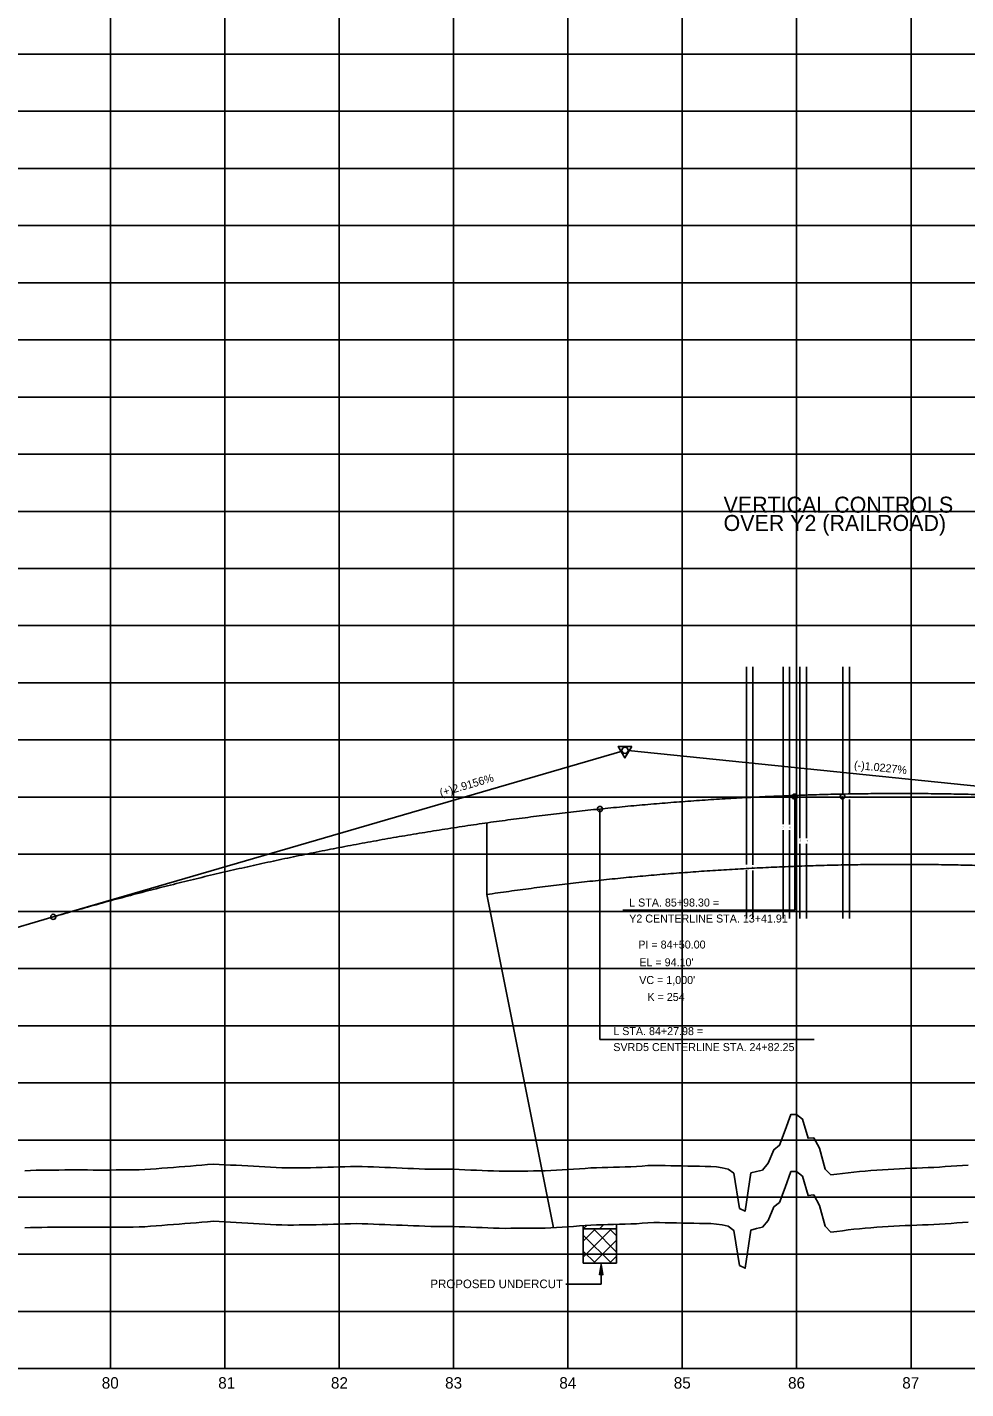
# Model space of a CAD drawing. Extents: x 2345490 to 2436403, y 465165 to 573888.
# Drawn here: x 2388249 to 2389069, y 564259 to 565450 of the extents above; entities that cross this region are included whole.
import ezdxf

# ---------------------------------------------------------------- set-up
doc = ezdxf.new("R2010")
doc.units = 0
for name, color, linetype in [('Old_Level_1', 7, 'Continuous'), ('Old_Level_2', 7, 'Continuous'), ('Old_Level_3', 7, 'Continuous'), ('Old_Level_5', 7, 'Continuous'), ('Old_Level_57', 7, 'Continuous'), ('Old_Level_6', 7, 'Continuous'), ('Old_Level_62', 7, 'Continuous'), ('Old_Level_63', 7, 'Continuous')]:
    doc.layers.add(name, color=color, linetype=linetype)

msp = doc.modelspace()

# ---------------------------------------------------------------- linework, layer by layer
at = {"layer": 'Old_Level_1'}
for points in [[(2388871.5425, 564366.6905), (2388876.5425, 564364.3975), (2388881.5425, 564397.7635), (2388886.5425, 564398.98475), (2388891.5425, 564400.212), (2388896.5425, 564406.1335), (2388901.5425, 564417.969), (2388906.5425, 564421.8885), (2388911.5425, 564435.07425), (2388916.5425, 564448.85475), (2388921.5425, 564448.873), (2388926.5425, 564444.81075), (2388931.5425, 564428.12575), (2388936.5425, 564428.50825), (2388941.5425, 564419.31475), (2388946.5425, 564401.11975), (2388951.5425, 564395.94275), (2388956.5425, 564396.5375), (2388961.5425, 564397.184), (2388966.5425, 564397.83), (2388971.5425, 564398.476), (2388976.5425, 564398.92925), (2388981.5425, 564399.33825), (2388986.5425, 564399.74675), (2388991.5425, 564400.155), (2388996.5425, 564400.5625), (2389001.5425, 564400.83925), (2389006.5425, 564401.0945), (2389011.5425, 564401.34925), (2389016.5425, 564401.604), (2389021.5425, 564401.80725), (2389026.5425, 564402.00325), (2389031.5425, 564402.199), (2389036.5425, 564402.3945), (2389041.5425, 564402.5895), (2389046.5425, 564402.8875), (2389051.5425, 564403.23275), (2389056.5425, 564403.578), (2389061.5425, 564403.92325), (2389066.5425, 564404.281), (2389071.5425, 564404.654)], [(2388371.5425, 564402.1875), (2388376.5425, 564402.58), (2388381.5425, 564402.972), (2388386.5425, 564403.36375), (2388391.5425, 564403.7795), (2388396.5425, 564404.19625), (2388401.5425, 564404.6125), (2388406.5425, 564405.0285), (2388411.5425, 564405.3895), (2388416.5425, 564405.148), (2388421.5425, 564404.9025), (2388426.5425, 564404.65375), (2388431.5425, 564404.405), (2388436.5425, 564404.12675), (2388441.5425, 564403.82625), (2388446.5425, 564403.52575), (2388451.5425, 564403.22525), (2388456.5425, 564402.9245), (2388461.5425, 564402.649), (2388466.5425, 564402.41175), (2388471.5425, 564402.17475), (2388476.5425, 564402.11725), (2388481.5425, 564402.16675), (2388486.5425, 564402.216), (2388491.5425, 564402.265), (2388496.5425, 564402.31375), (2388501.5425, 564402.39175), (2388506.5425, 564402.543), (2388511.5425, 564402.694), (2388516.5425, 564402.84475), (2388521.5425, 564402.9955), (2388526.5425, 564403.146), (2388531.5425, 564403.29625), (2388536.5425, 564403.43175), (2388541.5425, 564403.27925), (2388546.5425, 564403.127), (2388551.5425, 564402.95075), (2388556.5425, 564402.74725), (2388561.5425, 564402.54425), (2388566.5425, 564402.3415), (2388571.5425, 564402.13875), (2388576.5425, 564401.9365), (2388581.5425, 564401.7345), (2388586.5425, 564401.5325), (2388591.5425, 564401.331), (2388596.5425, 564401.1295), (2388601.5425, 564400.991), (2388606.5425, 564400.97925), (2388611.5425, 564400.96775), (2388616.5425, 564400.95625), (2388621.5425, 564400.92075), (2388626.5425, 564400.7095), (2388631.5425, 564400.4985), (2388636.5425, 564400.28725), (2388641.5425, 564400.076), (2388646.5425, 564399.865), (2388651.5425, 564399.654), (2388656.5425, 564399.451), (2388661.5425, 564399.30575), (2388666.5425, 564399.2245), (2388671.5425, 564399.266), (2388676.5425, 564399.3075), (2388681.5425, 564399.349), (2388686.5425, 564399.3905), (2388691.5425, 564399.432), (2388696.5425, 564399.47325), (2388701.5425, 564399.54725), (2388706.5425, 564399.8375), (2388711.5425, 564400.128), (2388716.5425, 564400.4185), (2388721.5425, 564400.709), (2388726.5425, 564400.9995), (2388731.5425, 564401.3445), (2388736.5425, 564401.741), (2388741.5425, 564402.1015), (2388746.5425, 564402.26625), (2388751.5425, 564402.43075), (2388756.5425, 564402.595), (2388761.5425, 564402.7375), (2388766.5425, 564402.85975), (2388771.5425, 564402.982), (2388776.5425, 564403.10375), (2388781.5425, 564403.28725), (2388786.5425, 564403.71225), (2388791.5425, 564404.13725), (2388796.5425, 564404.37325), (2388801.5425, 564404.2715), (2388806.5425, 564404.17), (2388811.5425, 564404.06875), (2388816.5425, 564403.968), (2388821.5425, 564403.86775), (2388826.5425, 564403.76775), (2388831.5425, 564403.668), (2388836.5425, 564403.5685), (2388841.5425, 564403.4695), (2388846.5425, 564403.371), (2388851.5425, 564402.93425), (2388856.5425, 564402.188), (2388861.5425, 564401.012), (2388866.5425, 564397.47875), (2388871.5425, 564366.6905)], [(2388246.5425, 564399.62425), (2388251.5425, 564399.8625), (2388256.5425, 564400.03125), (2388261.5425, 564400.091), (2388266.5425, 564400.1505), (2388271.5425, 564400.20975), (2388276.5425, 564400.26875), (2388281.5425, 564400.3275), (2388286.5425, 564400.386), (2388291.5425, 564400.38175), (2388296.5425, 564400.345), (2388301.5425, 564400.308), (2388306.5425, 564400.271), (2388311.5425, 564400.23375), (2388316.5425, 564400.258), (2388321.5425, 564400.28675), (2388326.5425, 564400.31525), (2388331.5425, 564400.344), (2388336.5425, 564400.37275), (2388341.5425, 564400.4015), (2388346.5425, 564400.43025), (2388351.5425, 564400.616), (2388356.5425, 564401.00925), (2388361.5425, 564401.40225), (2388366.5425, 564401.795), (2388371.5425, 564402.1875)]]:
    msp.add_lwpolyline(points, dxfattribs=at)
at = {"layer": 'Old_Level_2'}
for p, q in [((2388271.5425, 564671.756), (2388768.9025, 564816.76425)), ((2389271.5425, 564766.4005), (2388774.27825, 564817.254)), ((2387821.5425, 564540.556), (2388271.5425, 564671.756))]:
    msp.add_line(p, q, dxfattribs=at)
msp.add_lwpolyline([(2388777.314, 564820.95625), (2388765.5715, 564820.94175), (2388771.455, 564810.8235)], close=True, dxfattribs=at)
for centre, radius in [((2388771.5425, 564817.534), 2.75), ((2388919.8425, 564776.96975), 2.25), ((2388749.5225, 564766.12525), 2.25), ((2388271.5425, 564671.756), 2.25)]:
    msp.add_circle(centre, radius, dxfattribs=at)
msp.add_spline([(2388271.5425, 564671.756), (2388291.5425, 564677.5085), (2388311.5425, 564683.10325), (2388331.5425, 564688.5405), (2388351.5425, 564693.82025), (2388371.5425, 564698.9425), (2388391.5425, 564703.90725), (2388411.5425, 564708.7145), (2388431.5425, 564713.364), (2388451.5425, 564717.85625), (2388471.5425, 564722.19075), (2388491.5425, 564726.36775), (2388511.5425, 564730.38725), (2388531.5425, 564734.24925), (2388551.5425, 564737.95375), (2388571.5425, 564741.50075), (2388591.5425, 564744.89025), (2388611.5425, 564748.122), (2388631.5425, 564751.1965), (2388651.5425, 564754.11325), (2388671.5425, 564756.8725), (2388691.5425, 564759.47425), (2388711.5425, 564761.9185), (2388731.5425, 564764.20525), (2388751.5425, 564766.3345), (2388771.5425, 564768.306), (2388791.5425, 564770.12025), (2388811.5425, 564771.77675), (2388831.5425, 564773.276), (2388851.5425, 564774.6175), (2388871.5425, 564775.8015), (2388891.5425, 564776.828), (2388911.5425, 564777.69675), (2388931.5425, 564778.40825), (2388951.5425, 564778.96225), (2388971.5425, 564779.3585), (2388991.5425, 564779.5975), (2389011.5425, 564779.67875), (2389031.5425, 564779.6025), (2389051.5425, 564779.36875), (2389071.5425, 564778.9775), (2389091.5425, 564778.4285), (2389111.5425, 564777.72225), (2389131.5425, 564776.8585), (2389151.5425, 564775.837), (2389171.5425, 564774.658), (2389191.5425, 564773.32175), (2389211.5425, 564771.82775), (2389231.5425, 564770.17625), (2389251.5425, 564768.367), (2389271.5425, 564766.4005)], degree=3, dxfattribs=at)
at = {"layer": 'Old_Level_3'}
for p, q in [((2388919.8425, 564677.51625), (2388919.8425, 564776.96975)), ((2388769.67, 564677.51625), (2388919.8425, 564677.51625)), ((2388749.5225, 564564.44925), (2388936.73925, 564564.44925))]:
    msp.add_line(p, q, dxfattribs=at)
at = {"layer": 'Old_Level_5'}
for p, q in [((2388734.9625, 564398.707), (2388734.9625, 564401.62708)), ((2388734.9625, 564398.707), (2388764.1125, 564398.707)), ((2388734.9625, 564398.707), (2388734.9625, 564368.689)), ((2388734.9625, 564373.90557), (2388759.76393, 564398.707)), ((2388734.9625, 564388.0477), (2388745.6218, 564398.707)), ((2388734.9625, 564393.4238), (2388759.6973, 564368.689)), ((2388743.82144, 564398.707), (2388764.1125, 564378.41594)), ((2388757.96357, 564398.707), (2388764.1125, 564392.55807)), ((2388764.1125, 564398.707), (2388764.1125, 564402.81075)), ((2388764.1125, 564368.689), (2388764.1125, 564398.707)), ((2388743.88807, 564368.689), (2388764.1125, 564388.91343)), ((2388734.9625, 564379.28167), (2388745.55517, 564368.689)), ((2388758.0302, 564368.689), (2388764.1125, 564374.7713)), ((2388734.9625, 564368.689), (2388764.1125, 564368.689)), ((2388750.57046, 564350.48853), (2388750.57046, 564367.64567)), ((2388719.68762, 564350.48853), (2388750.57046, 564350.48853))]:
    msp.add_line(p, q, dxfattribs=at)
msp.add_lwpolyline([(2388749.02046, 564358.64567), (2388750.57046, 564367.64567), (2388752.17046, 564358.59567), (2388750.57046, 564359.74567)], close=True, dxfattribs=at)
at = {"layer": 'Old_Level_57'}
for p, q in [((2388321.5425, 564276.534), (2388321.5425, 566615.2835)), ((2388421.5425, 564276.534), (2388421.5425, 566615.2835)), ((2388521.54225, 564276.534), (2388521.54225, 566615.2835)), ((2388621.54225, 564276.534), (2388621.54225, 566615.2835)), ((2388721.54225, 564276.534), (2388721.54225, 566615.2835)), ((2388821.54225, 564276.534), (2388821.54225, 566615.2835)), ((2388921.5425, 564276.534), (2388921.5425, 566615.2835)), ((2389021.54225, 564276.534), (2389021.54225, 566615.2835)), ((2381271.5425, 565426.534), (2410861.12275, 565426.534)), ((2381271.5425, 565376.534), (2410861.12275, 565376.534)), ((2381271.5425, 565326.534), (2410861.12275, 565326.534)), ((2381271.5425, 565276.534), (2410861.12275, 565276.534)), ((2381271.5425, 565226.534), (2410861.12275, 565226.534)), ((2381271.5425, 565176.534), (2410861.12275, 565176.534)), ((2381271.5425, 565126.534), (2410861.12275, 565126.534)), ((2381271.5425, 565076.534), (2410861.12275, 565076.534)), ((2381271.5425, 565026.534), (2410861.12275, 565026.534)), ((2381271.5425, 564976.534), (2410861.12275, 564976.534)), ((2381271.5425, 564926.534), (2410861.12275, 564926.534)), ((2381271.5425, 564876.534), (2410861.12275, 564876.534)), ((2381271.5425, 564826.534), (2410861.12275, 564826.534)), ((2381271.54275, 564776.534), (2410861.123, 564776.534)), ((2381271.5425, 564726.534), (2410861.12275, 564726.534)), ((2381271.54275, 564676.534), (2410861.123, 564676.534)), ((2381271.5425, 564626.534), (2410861.12275, 564626.534)), ((2381271.54275, 564576.534), (2410861.123, 564576.534)), ((2381271.5425, 564526.534), (2410861.12275, 564526.534)), ((2381271.54275, 564476.534), (2410861.123, 564476.534)), ((2381271.5425, 564426.534), (2410861.12275, 564426.534)), ((2381271.54275, 564376.534), (2410861.123, 564376.534)), ((2381271.5425, 564326.534), (2410861.12275, 564326.534)), ((2381271.54275, 564276.534), (2410861.123, 564276.534))]:
    msp.add_line(p, q, dxfattribs=at)
at = {"layer": 'Old_Level_6'}
for p, q in [((2388749.5225, 564564.44925), (2388749.5225, 564766.12525)), ((2388650.6125, 564691.341), (2388650.6125, 564753.98025)), ((2388650.6125, 564691.34), (2388708.9305, 564399.75025))]:
    msp.add_line(p, q, dxfattribs=at)
msp.add_spline([(2388650.61225, 564691.341), (2388660.253, 564692.72775), (2388679.77825, 564695.4215), (2388699.30225, 564697.96125), (2388718.82475, 564700.34725), (2388738.346, 564702.57925), (2388757.8655, 564704.65725), (2388777.38425, 564706.58125), (2388796.902, 564708.35175), (2388816.41875, 564709.96825), (2388835.9345, 564711.43125), (2388855.44925, 564712.74025), (2388874.9635, 564713.8955), (2388894.47675, 564714.897), (2388913.99, 564715.7445), (2388933.503, 564716.43875), (2388953.015, 564716.97925), (2388972.527, 564717.36575), (2388992.03875, 564717.599), (2389011.55025, 564717.67825), (2389031.062, 564717.604), (2389050.574, 564717.37575), (2389070.0855, 564716.99425), (2389089.59775, 564716.4585), (2389109.111, 564715.7695), (2389128.62375, 564714.92675), (2389148.137, 564713.93025), (2389167.6515, 564712.77975), (2389200.64624, 564710.53951)], degree=3, dxfattribs=at)
at = {"layer": 'Old_Level_63'}
for p, q in [((2388877.5625, 564717.634), (2388877.5625, 564890.41075)), ((2388883.1225, 564717.334), (2388883.1225, 564890.41075)), ((2388909.6325, 564752.734), (2388909.6325, 564890.41075)), ((2388915.3125, 564752.534), (2388915.3125, 564890.41075)), ((2388924.4125, 564740.734), (2388924.4125, 564890.41075)), ((2388930.1525, 564740.734), (2388930.1525, 564890.41075)), ((2388961.9025, 564779.534), (2388961.9025, 564890.41075)), ((2388967.7725, 564779.434), (2388967.7725, 564890.41075)), ((2388961.9025, 564774.534), (2388961.9025, 564670.33575)), ((2388967.7725, 564774.434), (2388967.7725, 564670.33575)), ((2388909.6325, 564747.734), (2388909.6325, 564670.33575)), ((2388915.3125, 564747.534), (2388915.3125, 564670.33575)), ((2388924.4125, 564735.734), (2388924.4125, 564670.33575)), ((2388930.1525, 564735.734), (2388930.1525, 564670.33575)), ((2388877.5625, 564712.634), (2388877.5625, 564670.33575)), ((2388883.1225, 564712.334), (2388883.1225, 564670.33575)), ((2388734.9625, 564398.707), (2388738.10948, 564401.85398)), ((2388734.9625, 564398.707), (2388734.9625, 564398.707)), ((2388749.10464, 564398.707), (2388752.87206, 564402.47443)), ((2388763.24677, 564398.707), (2388764.1125, 564399.57273)), ((2381321.5425, 564276.534), (2406689.937, 564276.534))]:
    msp.add_line(p, q, dxfattribs=at)
for points in [[(2388871.5425, 564416.69025), (2388876.5425, 564414.39725), (2388881.5425, 564447.76325), (2388886.5425, 564448.9845), (2388891.5425, 564450.21175), (2388896.5425, 564456.13325), (2388901.5425, 564467.96875), (2388906.5425, 564471.88825), (2388911.5425, 564485.074), (2388916.5425, 564498.8545), (2388921.5425, 564498.87275), (2388926.5425, 564494.8105), (2388931.5425, 564478.1255), (2388936.5425, 564478.508), (2388941.5425, 564469.3145), (2388946.5425, 564451.1195), (2388951.5425, 564445.9425), (2388956.5425, 564446.53725), (2388961.5425, 564447.18375), (2388966.5425, 564447.82975), (2388971.5425, 564448.47575), (2388976.5425, 564448.929), (2388981.5425, 564449.338), (2388986.5425, 564449.7465), (2388991.5425, 564450.15475), (2388996.5425, 564450.56225), (2389001.5425, 564450.839), (2389006.5425, 564451.09425), (2389011.5425, 564451.349), (2389016.5425, 564451.60375), (2389021.5425, 564451.807), (2389026.5425, 564452.003), (2389031.5425, 564452.19875), (2389036.5425, 564452.39425), (2389041.5425, 564452.58925), (2389046.5425, 564452.88725), (2389051.5425, 564453.2325), (2389056.5425, 564453.57775), (2389061.5425, 564453.923), (2389066.5425, 564454.28075), (2389071.5425, 564454.65375)], [(2388371.5425, 564452.18725), (2388376.5425, 564452.57975), (2388381.5425, 564452.97175), (2388386.5425, 564453.3635), (2388391.5425, 564453.77925), (2388396.5425, 564454.196), (2388401.5425, 564454.61225), (2388406.5425, 564455.02825), (2388411.5425, 564455.38925), (2388416.5425, 564455.14775), (2388421.5425, 564454.90225), (2388426.5425, 564454.6535), (2388431.5425, 564454.40475), (2388436.5425, 564454.1265), (2388441.5425, 564453.826), (2388446.5425, 564453.5255), (2388451.5425, 564453.225), (2388456.5425, 564452.92425), (2388461.5425, 564452.64875), (2388466.5425, 564452.4115), (2388471.5425, 564452.1745), (2388476.5425, 564452.117), (2388481.5425, 564452.1665), (2388486.5425, 564452.21575), (2388491.5425, 564452.26475), (2388496.5425, 564452.3135), (2388501.5425, 564452.3915), (2388506.5425, 564452.54275), (2388511.5425, 564452.69375), (2388516.5425, 564452.8445), (2388521.5425, 564452.99525), (2388526.5425, 564453.14575), (2388531.5425, 564453.296), (2388536.5425, 564453.4315), (2388541.5425, 564453.279), (2388546.5425, 564453.12675), (2388551.5425, 564452.9505), (2388556.5425, 564452.747), (2388561.5425, 564452.544), (2388566.5425, 564452.34125), (2388571.5425, 564452.1385), (2388576.5425, 564451.93625), (2388581.5425, 564451.73425), (2388586.5425, 564451.53225), (2388591.5425, 564451.33075), (2388596.5425, 564451.12925), (2388601.5425, 564450.99075), (2388606.5425, 564450.979), (2388611.5425, 564450.9675), (2388616.5425, 564450.956), (2388621.5425, 564450.9205), (2388626.5425, 564450.70925), (2388631.5425, 564450.49825), (2388636.5425, 564450.287), (2388641.5425, 564450.07575), (2388646.5425, 564449.86475), (2388651.5425, 564449.65375), (2388656.5425, 564449.45075), (2388661.5425, 564449.3055), (2388666.5425, 564449.22425), (2388671.5425, 564449.26575), (2388676.5425, 564449.30725), (2388681.5425, 564449.34875), (2388686.5425, 564449.39025), (2388691.5425, 564449.43175), (2388696.5425, 564449.473), (2388701.5425, 564449.547), (2388706.5425, 564449.83725), (2388711.5425, 564450.12775), (2388716.5425, 564450.41825), (2388721.5425, 564450.70875), (2388726.5425, 564450.99925), (2388731.5425, 564451.34425), (2388736.5425, 564451.74075), (2388741.5425, 564452.10125), (2388746.5425, 564452.266), (2388751.5425, 564452.4305), (2388756.5425, 564452.59475), (2388761.5425, 564452.73725), (2388766.5425, 564452.8595), (2388771.5425, 564452.98175), (2388776.5425, 564453.1035), (2388781.5425, 564453.287), (2388786.5425, 564453.712), (2388791.5425, 564454.137), (2388796.5425, 564454.373), (2388801.5425, 564454.27125), (2388806.5425, 564454.16975), (2388811.5425, 564454.0685), (2388816.5425, 564453.96775), (2388821.5425, 564453.8675), (2388826.5425, 564453.7675), (2388831.5425, 564453.66775), (2388836.5425, 564453.56825), (2388841.5425, 564453.46925), (2388846.5425, 564453.37075), (2388851.5425, 564452.934), (2388856.5425, 564452.18775), (2388861.5425, 564451.01175), (2388866.5425, 564447.4785), (2388871.5425, 564416.69025)], [(2388246.5425, 564449.624), (2388251.5425, 564449.86225), (2388256.5425, 564450.031), (2388261.5425, 564450.09075), (2388266.5425, 564450.15025), (2388271.5425, 564450.2095), (2388276.5425, 564450.2685), (2388281.5425, 564450.32725), (2388286.5425, 564450.38575), (2388291.5425, 564450.3815), (2388296.5425, 564450.34475), (2388301.5425, 564450.30775), (2388306.5425, 564450.27075), (2388311.5425, 564450.2335), (2388316.5425, 564450.25775), (2388321.5425, 564450.2865), (2388326.5425, 564450.315), (2388331.5425, 564450.34375), (2388336.5425, 564450.3725), (2388341.5425, 564450.40125), (2388346.5425, 564450.43), (2388351.5425, 564450.61575), (2388356.5425, 564451.009), (2388361.5425, 564451.402), (2388366.5425, 564451.79475), (2388371.5425, 564452.18725)]]:
    msp.add_lwpolyline(points, dxfattribs=at)
msp.add_circle((2388961.76178, 564777.00721), 2.04048, dxfattribs=at)

# ---------------------------------------------------------------- texts
at = {"layer": 'Old_Level_2'}
for s, rotation, p in [('(-)1.0227%', 354.16085, (2388971.469, 564801.346)), ('(+)2.9156%', 16.25433611, (2388610.5665, 564776.79475))]:
    msp.add_text(s, height=7.000001, rotation=rotation, dxfattribs=at).set_placement(p)
for s, height, p in [('PI = 84+50.00', 7.0000005, (2388783.11275, 564644.0305)), ("EL = 94.10'", 7.0000005, (2388784.0135, 564628.53475)), ("VC = 1,000'", 7.0000005, (2388783.88925, 564613.00425)), ('K = 254', 7.000001, (2388791.09425, 564598.17675))]:
    msp.add_text(s, height=height, dxfattribs=at).set_placement(p)
at = {"layer": 'Old_Level_3'}
for s, p in [('L STA. 85+98.30 = ', (2388775.126, 564680.79325)), ('Y2 CENTERLINE STA. 13+41.91', (2388775.126, 564666.793)), ('L STA. 84+27.98 = ', (2388761.22425, 564568.3305)), ('SVRD5 CENTERLINE STA. 24+82.25', (2388761.22425, 564554.33025))]:
    msp.add_text(s, height=7.0000005, dxfattribs=at).set_placement(p)
at = {"layer": 'Old_Level_5'}
msp.add_text('PROPOSED UNDERCUT', height=7.5, dxfattribs=at).set_placement((2388601.31685, 564346.92829))
at = {"layer": 'Old_Level_62'}
for s, p in [('80', (2388313.929, 564259.034)), ('81', (2388415.7685, 564259.034)), ('82', (2388514.31675, 564259.034)), ('83', (2388614.1515, 564259.034)), ('84', (2388713.994, 564259.034)), ('85', (2388814.0865, 564259.034)), ('86', (2388914.0275, 564259.034)), ('87', (2389013.885, 564259.034))]:
    msp.add_text(s, height=10.000001, dxfattribs=at).set_placement(p)
at = {"layer": 'Old_Level_63'}
for s, height, p in [('VERTICAL CONTROLS', 14.000001, (2388857.6525, 565025.38275)), ('OVER Y2 (RAILROAD)', 14.000001, (2388857.6525, 565009.38275)), ('4', 1.75, (2388961.0055, 564776.06125)), ('8', 1.75, (2388967.331, 564775.82625)), ('2', 1.75, (2388909.1345, 564749.14675)), ('6', 1.75, (2388915.24475, 564749.064)), ('3', 1.75, (2388924.15475, 564737.42475)), ('7', 1.75, (2388930.265, 564737.12675)), ('1', 1.75, (2388877.425, 564714.27)), ('5', 1.75, (2388882.28875, 564714.33125))]:
    msp.add_text(s, height=height, dxfattribs=at).set_placement(p)

doc.saveas('drawing.dxf')
